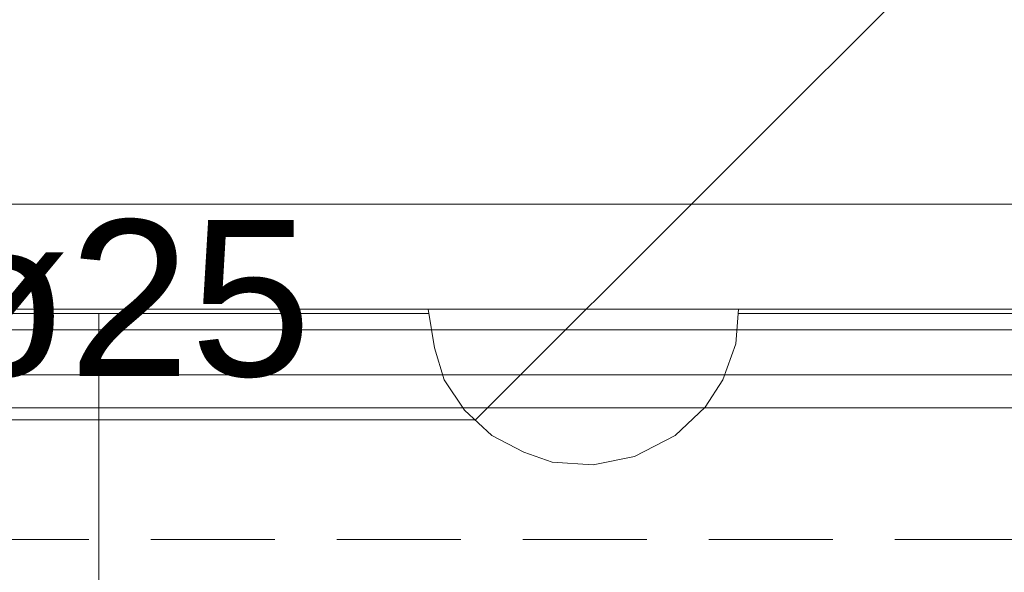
# Model space of a CAD drawing. Header units: millimetres. Extents: x 2 to 902, y -447 to 199.
# Tile 966 of 1056: x 50.64 to 53.16, y 179.25 to 180.67. Entities that reach past the tile are written whole.
import ezdxf

# ---------------------------------------------------------------- set-up
doc = ezdxf.new("R2010")
doc.units = ezdxf.units.MM
doc.header["$MEASUREMENT"] = 0
doc.linetypes.add('HIDDEN2', pattern=[0.47625, 0.3175, -0.15875])
doc.linetypes.add('NULL', pattern=[0])
for name, color, linetype, lineweight in [('AF-Textos conduto', 7, 'Continuous', 9), ('DI-Detalhes', 1, 'HIDDEN2', 9), ('IFC-Corrimão-Contorno', 36, 'Continuous', 5), ('IFC-Elemento terminal-Contorno', 253, 'Continuous', 5), ('IFC-Laje-Contorno', 134, 'Continuous', 5), ('IFC-Parede-Contorno', 42, 'Continuous', 5), ('IFC-Viga-Contorno', 66, 'Continuous', 5)]:
    doc.layers.add(name, color=color, linetype=linetype, lineweight=lineweight)
doc.styles.add('Arial', font='arial.ttf')

msp = doc.modelspace()

# ---------------------------------------------------------------- linework, layer by layer
at = {"layer": 'AF-Textos conduto'}
msp.add_lwpolyline([(53.0108, 180.8417), (51.8108, 179.6417), (48.6186, 179.6417)], dxfattribs=at)
at = {"layer": 'DI-Detalhes'}
msp.add_lwpolyline([(49.4871, 182.705), (55.5831, 182.705), (55.5831, 179.3352), (49.4871, 179.3352), (49.4871, 182.705)], dxfattribs=at)
at = {"layer": 'IFC-Corrimão-Contorno', "color": 7, "lineweight": 5}
for p, q in [((45.0957, 179.7567), (52.4248, 179.7567)), ((52.4248, 179.7567), (55.278, 179.7567)), ((45.0957, 179.6727), (55.278, 179.6727))]:
    msp.add_line(p, q, dxfattribs=at)
at = {"layer": 'IFC-Elemento terminal-Contorno', "lineweight": 5}
for p, q in [((51.69, 179.9252), (51.7131, 179.9252)), ((51.69, 179.9252), (51.7056, 179.8267)), ((51.7128, 179.9252), (51.7187, 179.9252)), ((51.7131, 179.9252), (51.7579, 179.9252)), ((51.7478, 179.9252), (51.7705, 179.9252)), ((51.7579, 179.9252), (51.8219, 179.9252)), ((51.7982, 179.9252), (51.8304, 179.9252)), ((51.8219, 179.9252), (51.8615, 179.9252)), ((51.8304, 179.9252), (51.8667, 179.9252)), ((51.8615, 179.9252), (51.9012, 179.9252)), ((51.8667, 179.9252), (51.9064, 179.9252)), ((51.9012, 179.9252), (51.9463, 179.9252)), ((51.9064, 179.9252), (51.9491, 179.9252)), ((51.9463, 179.9252), (51.9914, 179.9252)), ((51.9491, 179.9252), (51.9938, 179.9252)), ((51.9914, 179.9252), (52.0392, 179.9252)), ((51.9938, 179.9252), (52.0401, 179.9252)), ((52.0392, 179.9252), (52.0871, 179.9252)), ((52.0871, 179.9252), (52.135, 179.9252)), ((52.1341, 179.9252), (52.1804, 179.9252)), ((52.135, 179.9252), (52.1828, 179.9252)), ((52.1804, 179.9252), (52.2252, 179.9252)), ((52.1828, 179.9252), (52.2279, 179.9252)), ((52.2252, 179.9252), (52.2678, 179.9252)), ((52.2279, 179.9252), (52.273, 179.9252)), ((52.2678, 179.9252), (52.3075, 179.9252)), ((52.273, 179.9252), (52.3524, 179.9252)), ((52.3438, 179.9252), (52.376, 179.9252)), ((52.3524, 179.9252), (52.4163, 179.9252)), ((52.4037, 179.9252), (52.4264, 179.9252)), ((52.4163, 179.9252), (52.4611, 179.9252)), ((52.4555, 179.9252), (52.4614, 179.9252)), ((52.4611, 179.9252), (52.4842, 179.9252)), ((52.4772, 179.8367), (52.4842, 179.9252)), ((51.7056, 179.8267), (51.7302, 179.7446)), ((52.444, 179.7446), (52.4772, 179.8367)), ((51.7302, 179.7446), (51.7829, 179.6665)), ((52.3984, 179.6741), (52.444, 179.7446)), ((51.7829, 179.6665), (51.8523, 179.6014)), ((52.3219, 179.6014), (52.3984, 179.6741)), ((51.8523, 179.6014), (51.9344, 179.5592)), ((52.2175, 179.5474), (52.3219, 179.6014)), ((51.9344, 179.5592), (52.0069, 179.5334)), ((52.1121, 179.5263), (52.2175, 179.5474)), ((52.0069, 179.5334), (52.1121, 179.5263))]:
    msp.add_line(p, q, dxfattribs=at)
at = {"layer": 'IFC-Laje-Contorno', "color": 7, "lineweight": 5}
msp.add_line((50.8466, 153.843), (50.8466, 179.9146), dxfattribs=at)
at = {"layer": 'IFC-Parede-Contorno', "color": 7, "lineweight": 5}
for p, q in [((41.7404, 179.9253), (66.7838, 179.9253)), ((41.7404, 179.8725), (66.7838, 179.8725))]:
    msp.add_line(p, q, dxfattribs=at)
at = {"layer": 'IFC-Viga-Contorno', "color": 7, "lineweight": 5}
for p, q in [((50.3637, 180.1946), (57.6459, 180.1946)), ((50.3637, 180.1946), (57.6459, 180.1946)), ((50.1637, 179.9146), (51.6917, 179.9146)), ((52.4834, 179.9146), (56.8917, 179.9146))]:
    msp.add_line(p, q, dxfattribs=at)

# ---------------------------------------------------------------- texts
at = {"layer": 'AF-Textos conduto', "linetype": 'NULL', "insert": (50.428, 179.7431), "char_height": 0.4, "width": 1.92561, "attachment_point": 7, "line_spacing_factor": 0.6, "style": 'Arial'}
msp.add_mtext('ø25', dxfattribs=at)

doc.saveas('drawing.dxf')
